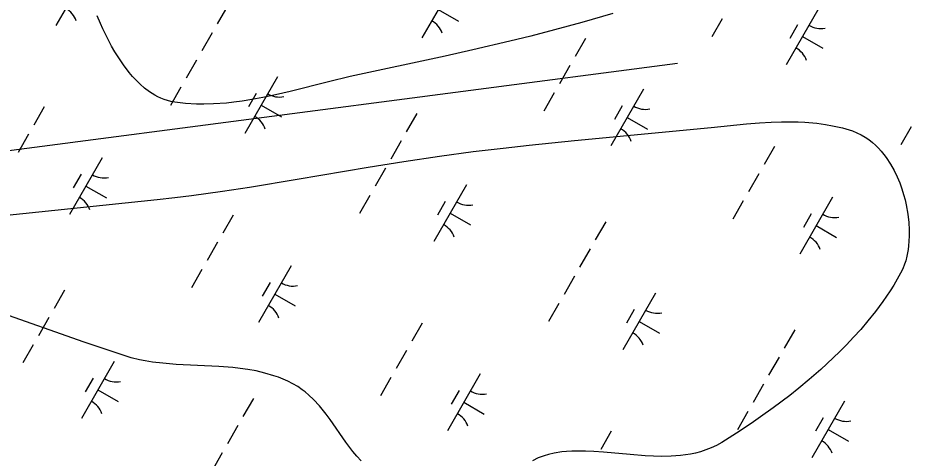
# Model space of a CAD drawing. Extents: x 3930721 to 3950824, y 220441 to 242861.
# Drawn here: x 3946510 to 3947193, y 232633 to 232970 of the extents above; entities that cross this region are included whole.
import ezdxf

# ---------------------------------------------------------------- set-up
doc = ezdxf.new("R2010")
doc.units = 0
for name, color, linetype in [('V-SITE-VEGE', 7, 'Continuous'), ('V-UTIL-LINE', 7, 'Continuous'), ('V-WETL-SWMP', 7, 'Continuous')]:
    doc.layers.add(name, color=color, linetype=linetype)

msp = doc.modelspace()

# ---------------------------------------------------------------- linework, layer by layer
at = {"layer": 'V-SITE-VEGE'}
for points in [[(3946964.83, 232973), (3946941.15, 232966.07), (3946920.34, 232960.38), (3946902.07, 232955.65), (3946886.04, 232951.68), (3946857.92, 232945.05), (3946836.77, 232940.29), (3946764.29, 232924.66), (3946747.61, 232920.62), (3946718.26, 232913.26), (3946707.23, 232910.7), (3946697.57, 232908.67), (3946689.12, 232907.1), (3946681.73, 232905.92), (3946675.26, 232905.06), (3946669.6, 232904.45), (3946659.72, 232903.75), (3946652.31, 232903.57), (3946646.77, 232903.64), (3946638.47, 232904.12), (3946630.18, 232905.07), (3946627.31, 232905.6), (3946624.59, 232906.3), (3946622.01, 232907.16), (3946619.55, 232908.15), (3946617.23, 232909.25), (3946615.02, 232910.44), (3946610.86, 232913.07), (3946607.12, 232915.9), (3946603.74, 232918.85), (3946600.69, 232921.84), (3946597.94, 232924.82), (3946595.44, 232927.75), (3946591.02, 232933.55), (3946587.4, 232938.89), (3946584.43, 232943.69), (3946581.98, 232947.97), (3946578.05, 232955.49), (3946575.39, 232961.09), (3946573.56, 232965.22), (3946571.07, 232971.22)], [(3946805.09, 232859.82), (3946832.36, 232863.89), (3946858.24, 232867.32), (3946880.91, 232870.04), (3946900.77, 232872.24), (3946935.53, 232875.79), (3947039.86, 232885.65), (3947066.77, 232888.4), (3947076.88, 232889.27), (3947085.75, 232889.83), (3947093.5, 232890.12), (3947100.29, 232890.18), (3947106.23, 232890.07), (3947111.42, 232889.82), (3947120.51, 232889.01), (3947127.32, 232888.05), (3947132.43, 232887.12), (3947140.08, 232885.35), (3947147.71, 232883.09), (3947151.22, 232881.76), (3947154.49, 232880.18), (3947157.54, 232878.4), (3947160.37, 232876.46), (3947163, 232874.37), (3947165.45, 232872.18), (3947167.71, 232869.9), (3947169.82, 232867.56), (3947171.77, 232865.17), (3947173.57, 232862.75), (3947176.82, 232857.79), (3947179.58, 232852.86), (3947181.91, 232848.02), (3947183.86, 232843.34), (3947185.49, 232838.83), (3947186.83, 232834.53), (3947187.93, 232830.45), (3947188.81, 232826.59), (3947190.09, 232819.34), (3947190.8, 232813.01), (3947191.1, 232807.54), (3947191.12, 232802.83), (3947190.94, 232798.8), (3947190.64, 232795.36), (3947190.26, 232792.41), (3947189.34, 232787.43), (3947188.44, 232783.87), (3947187.63, 232781.31), (3947186.22, 232777.66), (3947184.57, 232774.26), (3947181.98, 232769.64), (3947179.31, 232765.18), (3947176.6, 232760.89), (3947170.99, 232752.64), (3947165.31, 232744.99), (3947159.66, 232737.91), (3947154.07, 232731.35), (3947148.6, 232725.27), (3947143.28, 232719.63), (3947138.13, 232714.42), (3947133.17, 232709.58), (3947123.54, 232700.66), (3947114.81, 232693.04), (3947106.95, 232686.51), (3947099.92, 232680.9), (3947087.33, 232671.36), (3947077.69, 232664.43), (3947070.37, 232659.38), (3947059.26, 232652.02), (3947048.06, 232644.95), (3947043.95, 232642.63), (3947039.88, 232640.7), (3947035.84, 232639.11), (3947031.85, 232637.81), (3947027.92, 232636.77), (3947024.06, 232635.96), (3947020.27, 232635.33), (3947016.56, 232634.86), (3947009.27, 232634.32), (3947002.33, 232634.18), (3946995.76, 232634.32), (3946989.57, 232634.64), (3946977.91, 232635.56), (3946957.65, 232637.45), (3946950.21, 232637.98), (3946943.79, 232638.27), (3946938.27, 232638.33), (3946933.53, 232638.22), (3946929.46, 232637.97), (3946925.95, 232637.62), (3946919.97, 232636.69), (3946915.61, 232635.69), (3946912.43, 232634.75), (3946907.8, 232633.02)], [(3946394.14, 232807.55), (3946616.66, 232830.6), (3946630.22, 232832.1), (3946642.91, 232833.66), (3946666.64, 232836.93), (3946687.37, 232840.1), (3946723.59, 232846.09), (3946777.89, 232855.39), (3946805.09, 232859.82)], [(3946772.61, 232630.74), (3946769.27, 232634.42), (3946766.29, 232638.02), (3946760.98, 232645.03), (3946748.81, 232662.39), (3946745.83, 232666.43), (3946740.72, 232672.82), (3946736.25, 232677.7), (3946732.68, 232681.12), (3946729.84, 232683.53), (3946727.62, 232685.23), (3946724.13, 232687.61), (3946720.42, 232689.76), (3946716.66, 232691.64), (3946712.98, 232693.28), (3946709.37, 232694.71), (3946705.84, 232695.95), (3946698.91, 232697.99), (3946692.31, 232699.52), (3946686.05, 232700.65), (3946680.13, 232701.49), (3946674.54, 232702.11), (3946663.97, 232702.95), (3946631.38, 232704.6), (3946620.99, 232705.46), (3946613.28, 232706.4), (3946607.55, 232707.32), (3946603.28, 232708.15), (3946596.96, 232709.66), (3946590.73, 232711.53), (3946561.01, 232721.62), (3946494.23, 232744.9)], [(3946907.8, 232633.02), (3946903.35, 232630.87)]]:
    msp.add_lwpolyline(points, dxfattribs=at)
at = {"layer": 'V-UTIL-LINE'}
msp.add_lwpolyline([(3947014.13, 232934.65), (3945376.94, 232720.54)], dxfattribs=at)
at = {"layer": 'V-WETL-SWMP'}
for p, q in [((3946564.28, 233007.15), (3946539.43, 232963.76)), ((3946843.82, 232997.69), (3946818.97, 232954.3)), ((3946670.65, 232978.98), (3946662.7, 232965.1)), ((3946831.39, 232976), (3946847.01, 232967.05)), ((3947122.02, 232976.92), (3947097.18, 232933.53)), ((3947048.27, 232968.94), (3947040.32, 232955.05)), ((3947105.89, 232964.26), (3947099.92, 232953.85)), ((3946658.72, 232958.16), (3946650.77, 232944.27)), ((3947109.6, 232955.22), (3947125.22, 232946.28)), ((3946943.89, 232953.87), (3946935.94, 232939.98)), ((3946646.8, 232937.33), (3946638.84, 232923.44)), ((3946931.96, 232933.04), (3946924.01, 232919.16)), ((3946708.62, 232924.48), (3946683.77, 232881.09)), ((3946634.87, 232916.5), (3946626.92, 232902.62)), ((3946988.16, 232915.03), (3946963.31, 232871.64)), ((3946692.48, 232911.83), (3946686.52, 232901.42)), ((3946920.03, 232912.21), (3946912.08, 232898.33)), ((3946530.49, 232901.43), (3946522.54, 232887.55)), ((3946696.2, 232902.79), (3946711.82, 232893.84)), ((3946972.02, 232902.37), (3946966.06, 232891.96)), ((3946814.99, 232896.32), (3946807.04, 232882.43)), ((3946975.73, 232893.33), (3946991.35, 232884.39)), ((3946518.56, 232880.6), (3946510.61, 232866.72)), ((3947192.61, 232886.27), (3947184.66, 232872.39)), ((3946803.06, 232875.49), (3946795.11, 232861.6)), ((3947088.23, 232871.2), (3947080.28, 232857.32)), ((3946574.76, 232862.59), (3946549.91, 232819.2)), ((3946791.14, 232854.66), (3946783.19, 232840.78)), ((3946558.62, 232849.94), (3946552.65, 232839.52)), ((3947076.3, 232850.37), (3947068.35, 232836.49)), ((3946562.33, 232840.9), (3946577.95, 232831.95)), ((3946852.96, 232841.82), (3946828.11, 232798.43)), ((3946779.21, 232833.84), (3946771.26, 232819.95)), ((3947132.5, 232832.36), (3947107.65, 232788.97)), ((3946836.83, 232829.16), (3946830.86, 232818.75)), ((3947064.38, 232829.55), (3947056.42, 232815.66)), ((3946674.83, 232818.76), (3946666.88, 232804.88)), ((3946840.54, 232820.12), (3946856.16, 232811.18)), ((3947116.36, 232819.71), (3947110.4, 232809.29)), ((3946959.33, 232813.65), (3946951.38, 232799.77)), ((3947120.07, 232810.67), (3947135.69, 232801.72)), ((3946662.9, 232797.94), (3946654.95, 232784.05)), ((3946947.41, 232792.82), (3946939.45, 232778.94)), ((3946719.1, 232779.92), (3946694.25, 232736.54)), ((3946650.97, 232777.11), (3946643.02, 232763.23)), ((3946935.48, 232772), (3946927.53, 232758.11)), ((3946702.96, 232767.27), (3946696.99, 232756.86)), ((3946545.93, 232761.21), (3946537.98, 232747.33)), ((3946706.67, 232758.23), (3946722.29, 232749.28)), ((3946997.31, 232759.15), (3946972.46, 232715.76)), ((3946923.55, 232751.17), (3946915.6, 232737.29)), ((3946981.17, 232746.5), (3946975.2, 232736.08)), ((3946534, 232740.39), (3946526.05, 232726.5)), ((3946984.88, 232737.46), (3947000.5, 232728.51)), ((3946819.17, 232736.1), (3946811.22, 232722.21)), ((3947103.68, 232730.98), (3947095.72, 232717.1)), ((3946522.08, 232719.56), (3946514.13, 232705.68)), ((3946807.24, 232715.27), (3946799.29, 232701.39)), ((3947091.75, 232710.16), (3947083.8, 232696.27)), ((3946583.9, 232706.71), (3946559.05, 232663.32)), ((3946863.44, 232697.26), (3946838.59, 232653.87)), ((3946567.77, 232694.06), (3946561.8, 232683.65)), ((3946795.32, 232694.45), (3946787.36, 232680.56)), ((3947079.82, 232689.33), (3947071.87, 232675.45)), ((3946571.48, 232685.02), (3946587.1, 232676.07)), ((3946847.3, 232684.61), (3946841.34, 232674.19)), ((3946690.27, 232678.55), (3946682.32, 232664.66)), ((3946851.01, 232675.56), (3946866.63, 232666.62)), ((3947141.65, 232676.48), (3947116.8, 232633.1)), ((3947067.89, 232668.5), (3947059.94, 232654.62)), ((3947125.51, 232663.83), (3947119.55, 232653.42)), ((3946678.35, 232657.72), (3946670.39, 232643.84)), ((3946963.51, 232653.43), (3946955.56, 232639.55)), ((3947129.22, 232654.79), (3947144.84, 232645.84)), ((3946666.42, 232636.89), (3946658.47, 232623.01))]:
    msp.add_line(p, q, dxfattribs=at)
for centre, start, end in [((3946538.34, 232961.37), 19.42788, 60.97154), ((3946817.87, 232951.91), 19.42788, 60.97154), ((3947123.53, 232979.07), 239.42788, 280.97154), ((3947096.08, 232931.14), 19.42788, 60.97154), ((3946710.13, 232926.64), 239.42788, 280.97154), ((3946989.67, 232917.18), 239.42788, 280.97154), ((3946682.68, 232878.7), 19.42788, 60.97154), ((3946962.21, 232869.25), 19.42788, 60.97154), ((3946576.26, 232864.75), 239.42788, 280.97154), ((3946548.81, 232816.81), 19.42788, 60.97154), ((3946854.47, 232843.97), 239.42788, 280.97154), ((3947134.01, 232834.52), 239.42788, 280.97154), ((3946827.02, 232796.03), 19.42788, 60.97154), ((3947106.55, 232786.58), 19.42788, 60.97154), ((3946720.61, 232782.08), 239.42788, 280.97154), ((3946693.15, 232734.14), 19.42788, 60.97154), ((3946998.81, 232761.31), 239.42788, 280.97154), ((3946971.36, 232713.37), 19.42788, 60.97154), ((3946585.41, 232708.87), 239.42788, 280.97154), ((3946864.95, 232699.42), 239.42788, 280.97154), ((3946557.96, 232660.93), 19.42788, 60.97154), ((3946837.49, 232651.48), 19.42788, 60.97154), ((3947143.16, 232678.64), 239.42788, 280.97154), ((3947115.7, 232630.7), 19.42788, 60.97154)]:
    msp.add_arc(centre, 17.62, start, end, dxfattribs=at)

doc.saveas('drawing.dxf')
